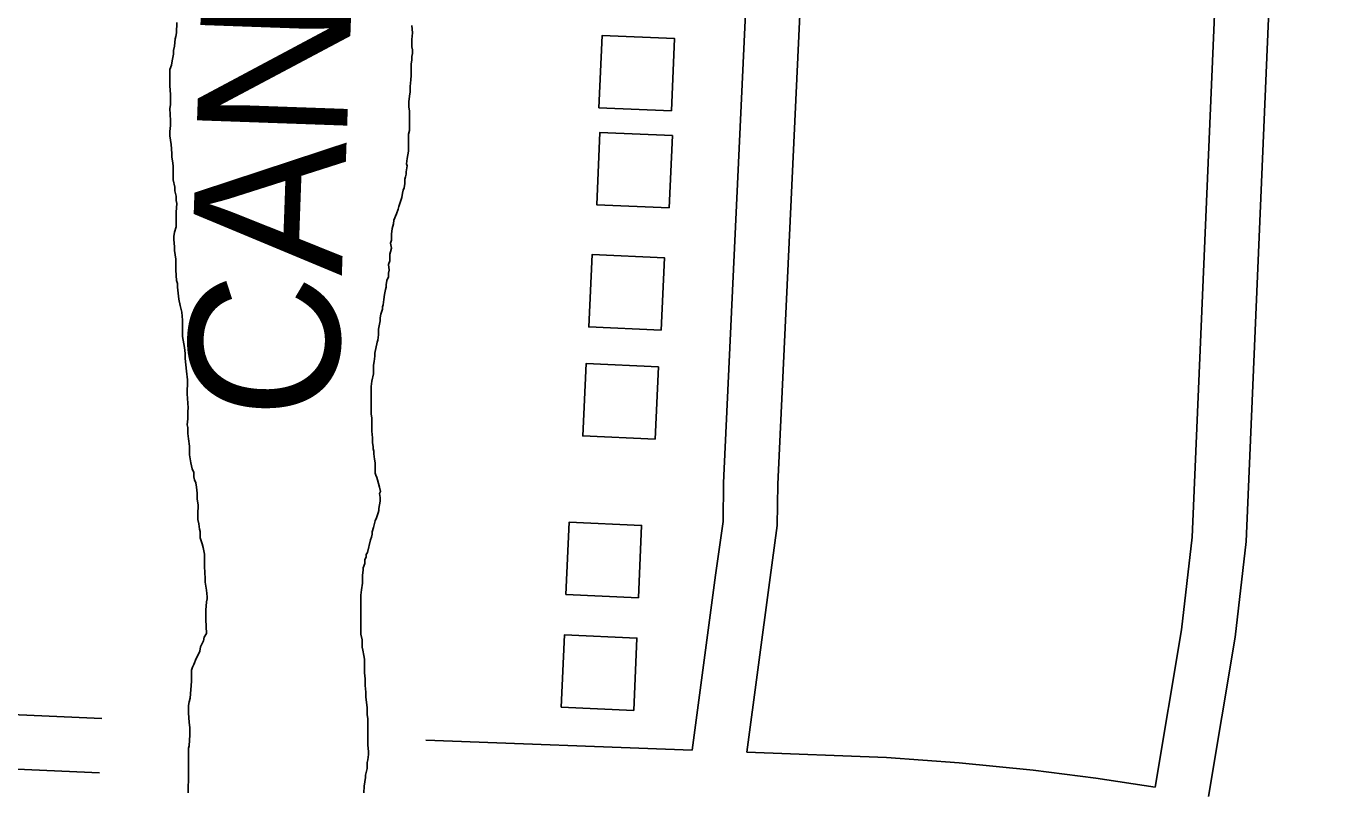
# Model space of a CAD drawing. Extents: x 3683402 to 3721514, y 487807 to 513565.
# Drawn here: x 3698417 to 3699136, y 507452 to 507874 of the extents above; entities that cross this region are included whole.
import ezdxf

# ---------------------------------------------------------------- set-up
doc = ezdxf.new("R2010")
doc.units = 0
for name, color, linetype in [('V-BLDG-OTLN', 7, 'Continuous'), ('V-RIVR-IDEN', 7, 'Continuous'), ('V-ROAD-CNTR', 7, 'Continuous'), ('V-TOPO-SHOR', 7, 'Continuous')]:
    doc.layers.add(name, color=color, linetype=linetype)

msp = doc.modelspace()

# ---------------------------------------------------------------- linework, layer by layer
at = {"layer": 'V-BLDG-OTLN'}
for points in [[(3698773.02, 507827.21), (3698774.83, 507867.16), (3698734.87, 507868.98), (3698733.06, 507829.02)], [(3698771.76, 507773.61), (3698773.57, 507813.56), (3698733.61, 507815.38), (3698731.8, 507775.42)], [(3698767.39, 507706.14), (3698769.2, 507746.09), (3698729.24, 507747.91), (3698727.43, 507707.95)], [(3698764.08, 507645.86), (3698765.89, 507685.81), (3698725.93, 507687.63), (3698724.12, 507647.67)], [(3698754.79, 507558.33), (3698756.6, 507598.29), (3698716.65, 507600.1), (3698714.83, 507560.14)], [(3698752.21, 507496.05), (3698754.02, 507536.01), (3698714.06, 507537.83), (3698712.25, 507497.87)]]:
    msp.add_lwpolyline(points, close=True, dxfattribs=at)
at = {"layer": 'V-ROAD-CNTR'}
for points in [[(3698886.57, 509430.09), (3698801.77, 507621.85), (3698801.57, 507600.45), (3698797.43, 507570.87), (3698784.59, 507474.11)], [(3698916.54, 509428.78), (3698831.76, 507621), (3698831.55, 507598.22), (3698827.15, 507566.82), (3698814.71, 507472.99)], [(3699138.72, 509419.08), (3699060.63, 507591.81), (3699054.77, 507540.66), (3699040.21, 507453.58)], [(3699135.73, 508646.37), (3699090.56, 507589.46), (3699084.49, 507536.48), (3699069.78, 507448.48)], [(3698458.4, 507491.65), (3697168.06, 507548.87)], [(3698457.07, 507461.68), (3697166.73, 507518.9)], [(3698637.35, 507479.55), (3698784.59, 507474.11)], [(3698814.71, 507472.99), (3698891.95, 507470.14), (3698932.01, 507467.17), (3698972.91, 507463), (3699007.55, 507458.56), (3699040.21, 507453.58)]]:
    msp.add_lwpolyline(points, dxfattribs=at)
at = {"layer": 'V-TOPO-SHOR'}
for points in [[(3698499.46, 507771.25), (3698499.88, 507776.12), (3698499.48, 507777.74), (3698499.48, 507778.96), (3698499.49, 507780.18), (3698498.69, 507783.02), (3698498.69, 507785.05), (3698497.89, 507789.11), (3698497.9, 507791.55), (3698497.91, 507793.99), (3698497.92, 507796.83), (3698497.52, 507799.67), (3698497.12, 507801.71), (3698497.13, 507803.73), (3698496.73, 507808.61), (3698495.94, 507813.48), (3698495.94, 507814.7), (3698495.94, 507815.92), (3698496.36, 507819.17), (3698496.37, 507822.01), (3698495.98, 507828.51), (3698496.4, 507830.54), (3698496.4, 507833.38), (3698496.41, 507836.22), (3698496.02, 507841.1), (3698496.03, 507845.16), (3698496.05, 507850.03), (3698496.87, 507852.46), (3698497.28, 507854.9), (3698498.1, 507858.55), (3698498.11, 507860.58), (3698498.52, 507863.01), (3698498.94, 507867.07), (3698499.35, 507868.29), (3698499.76, 507870.32), (3698499.78, 507876)], [(3698496.02, 507841.1), (3698496.03, 507845.16), (3698496.05, 507850.03), (3698496.87, 507852.46), (3698497.28, 507854.9), (3698498.1, 507858.55), (3698498.11, 507860.58), (3698498.52, 507863.01), (3698498.94, 507867.07), (3698499.35, 507868.29), (3698499.76, 507870.32), (3698499.78, 507876)], [(3698629.71, 507874.39), (3698630.1, 507870.33), (3698629.69, 507866.67), (3698629.68, 507864.24), (3698629.67, 507862.61), (3698630.07, 507860.99), (3698630.07, 507858.96), (3698629.66, 507857.34), (3698629.65, 507855.31), (3698629.24, 507853.28), (3698629.23, 507851.65), (3698629.22, 507846.78), (3698629.21, 507844.35), (3698628.8, 507840.69), (3698628.79, 507839.47), (3698628.79, 507837.85), (3698628.37, 507835.41), (3698627.96, 507832.17), (3698627.95, 507830.54), (3698627.95, 507829.33), (3698628.35, 507827.29), (3698628.34, 507826.08), (3698628.33, 507823.23), (3698628.33, 507821.61), (3698628.32, 507819.17), (3698628.32, 507817.95), (3698628.31, 507816.33), (3698627.9, 507814.3), (3698627.89, 507810.24), (3698627.88, 507806.59), (3698627.87, 507804.96), (3698627.05, 507800.91), (3698626.64, 507798.06), (3698627.04, 507796.84), (3698626.62, 507793.6), (3698626.62, 507792.38), (3698626.21, 507790.76), (3698625.8, 507789.54), (3698625.79, 507787.1), (3698625.38, 507784.67), (3698624.97, 507783.45), (3698624.55, 507781.83), (3698624.14, 507779.39), (3698623.32, 507776.55), (3698622.5, 507774.52), (3698622.09, 507772.9), (3698621.27, 507770.47), (3698619.64, 507766.82), (3698619.63, 507764.79), (3698618.81, 507762.36), (3698618.4, 507759.11), (3698618.39, 507757.89), (3698618.39, 507755.86), (3698617.97, 507754.24), (3698618.37, 507751.39), (3698617.96, 507749.36), (3698617.55, 507748.15), (3698617.55, 507746.93), (3698617.54, 507744.49), (3698616.72, 507742.47), (3698617.12, 507739.22), (3698616.71, 507737.59), (3698616.7, 507735.56), (3698615.88, 507733.54), (3698615.47, 507731.1), (3698615.46, 507729.88), (3698615.06, 507728.67), (3698614.64, 507725.83), (3698614.23, 507722.98), (3698613.81, 507720.14), (3698613.4, 507718.92), (3698613.4, 507717.71), (3698612.58, 507714.87), (3698612.16, 507712.84), (3698612.16, 507711.22), (3698611.33, 507706.75), (3698611.32, 507703.5), (3698610.91, 507700.66), (3698610.5, 507699.45), (3698609.26, 507693.36), (3698609.26, 507691.73), (3698608.84, 507688.89), (3698608.43, 507686.86), (3698608.42, 507684.83), (3698608.42, 507681.99), (3698607.59, 507677.93), (3698607.18, 507675.09), (3698607.17, 507673.06), (3698607.16, 507669.41), (3698607.15, 507666.97), (3698607.15, 507665.75), (3698607.14, 507662.1), (3698607.13, 507659.66), (3698607.53, 507657.63), (3698607.52, 507655.6), (3698607.51, 507650.32), (3698607.9, 507646.67), (3698607.9, 507645.45), (3698607.89, 507643.83)], [(3698629.71, 507874.39), (3698630.1, 507870.33), (3698629.69, 507866.67), (3698629.68, 507864.24), (3698629.67, 507862.61), (3698630.07, 507860.99), (3698630.07, 507858.96), (3698629.66, 507857.34), (3698629.65, 507855.31), (3698629.24, 507853.28), (3698629.23, 507851.65), (3698629.22, 507846.78), (3698629.21, 507844.35), (3698628.8, 507840.69), (3698628.79, 507839.47), (3698628.79, 507837.85), (3698628.37, 507835.41), (3698627.96, 507832.17), (3698627.95, 507830.54), (3698627.95, 507829.33), (3698628.35, 507827.29), (3698628.34, 507826.08), (3698628.33, 507823.23), (3698628.33, 507821.61), (3698628.32, 507819.17), (3698628.32, 507817.95), (3698628.31, 507816.33), (3698627.9, 507814.3), (3698627.89, 507810.24), (3698627.88, 507806.59), (3698627.87, 507804.96), (3698627.05, 507800.91), (3698626.64, 507798.06), (3698627.04, 507796.84), (3698626.62, 507793.6), (3698626.62, 507792.38), (3698626.21, 507790.76), (3698625.8, 507789.54), (3698625.79, 507787.1), (3698625.38, 507784.67), (3698624.97, 507783.45), (3698624.55, 507781.83), (3698624.14, 507779.39), (3698623.32, 507776.55), (3698622.5, 507774.52), (3698622.09, 507772.9), (3698621.27, 507770.47), (3698619.64, 507766.82), (3698619.63, 507764.79), (3698618.81, 507762.36), (3698618.4, 507759.11), (3698618.39, 507757.89), (3698618.39, 507755.86), (3698617.97, 507754.24), (3698618.37, 507751.39), (3698617.96, 507749.36), (3698617.55, 507748.15), (3698617.55, 507746.93), (3698617.54, 507744.49), (3698616.72, 507742.47), (3698617.12, 507739.22), (3698616.71, 507737.59), (3698616.7, 507735.56), (3698615.88, 507733.54), (3698615.47, 507731.1), (3698615.46, 507729.88), (3698615.06, 507728.67), (3698614.64, 507725.83), (3698614.23, 507722.98)], [(3698516.21, 507538.53), (3698515.83, 507546.25), (3698515.85, 507551.53), (3698516.27, 507555.99), (3698516.68, 507557.62), (3698516.68, 507558.83), (3698516.29, 507562.49), (3698515.49, 507566.96), (3698515.5, 507568.99), (3698515.11, 507575.48), (3698515.11, 507576.7), (3698515.12, 507577.92), (3698515.12, 507579.95), (3698515.13, 507582.39), (3698514.33, 507586.05), (3698513.93, 507588.08), (3698512.72, 507591.33), (3698512.73, 507593.77), (3698512.73, 507594.98), (3698512.33, 507596.2), (3698511.93, 507599.05), (3698511.53, 507601.48), (3698511.54, 507603.11), (3698511.54, 507604.33), (3698511.56, 507609.6), (3698511.16, 507612.85), (3698511.17, 507614.48), (3698511.17, 507616.1), (3698510.78, 507619.35), (3698510.38, 507621.79), (3698509.57, 507623.42), (3698509.17, 507625.04), (3698509.18, 507627.48), (3698508.37, 507629.51), (3698507.57, 507632.76), (3698506.77, 507637.23), (3698506.78, 507640.07), (3698506.78, 507642.1), (3698506.39, 507646.16), (3698505.99, 507649.01), (3698506, 507652.26), (3698505.6, 507653.88), (3698506.02, 507657.13), (3698506.03, 507661.19), (3698506.04, 507663.22), (3698505.66, 507670.93), (3698505.66, 507672.15), (3698505.66, 507673.37), (3698505.67, 507675.81), (3698505.68, 507678.65), (3698505.29, 507683.52), (3698504.5, 507690.43), (3698504.5, 507693.27), (3698504.11, 507696.52), (3698502.91, 507702.61), (3698502.93, 507708.3), (3698502.93, 507709.52), (3698502.94, 507711.55), (3698502.54, 507716.01), (3698501.74, 507719.67), (3698500.94, 507723.33), (3698500.15, 507729.83), (3698500.16, 507731.86), (3698499.75, 507733.48), (3698499.36, 507739.17), (3698499.38, 507743.63), (3698499.39, 507745.26), (3698498.59, 507750.13), (3698498.59, 507752.16), (3698498.2, 507756.23), (3698498.2, 507757.85), (3698498.62, 507760.29), (3698499.44, 507763.12), (3698499.44, 507765.16), (3698499.45, 507766.37), (3698499.46, 507768.81), (3698499.46, 507771.25), (3698499.88, 507776.12), (3698499.48, 507777.74), (3698499.48, 507778.96), (3698499.49, 507780.18), (3698498.69, 507783.02), (3698498.69, 507785.05), (3698497.89, 507789.11), (3698497.9, 507791.55), (3698497.91, 507793.99), (3698497.92, 507796.83), (3698497.52, 507799.67), (3698497.12, 507801.71), (3698497.13, 507803.73), (3698496.73, 507808.61), (3698495.94, 507813.48), (3698495.94, 507814.7), (3698495.94, 507815.92), (3698496.36, 507819.17), (3698496.37, 507822.01), (3698495.98, 507828.51), (3698496.4, 507830.54), (3698496.4, 507833.38), (3698496.41, 507836.22), (3698496.02, 507841.1)], [(3698506.27, 507471.57), (3698506.28, 507475.22), (3698506.69, 507476.44), (3698507.11, 507482.53), (3698507.12, 507484.56), (3698507.12, 507486.59), (3698506.73, 507489.43), (3698506.34, 507494.71), (3698506.35, 507497.15), (3698506.35, 507498.77), (3698506.76, 507500.8), (3698507.17, 507502.83), (3698508.02, 507512.17), (3698508.02, 507513.79), (3698508.02, 507515.82), (3698508.03, 507518.26), (3698508.44, 507519.88), (3698509.26, 507521.5), (3698510.49, 507524.74), (3698511.71, 507526.77), (3698512.53, 507528.8), (3698512.95, 507531.23), (3698514.58, 507534.48), (3698514.99, 507536.51), (3698516.21, 507538.53), (3698515.83, 507546.25), (3698515.85, 507551.53), (3698516.27, 507555.99), (3698516.68, 507557.62), (3698516.68, 507558.83), (3698516.29, 507562.49), (3698515.49, 507566.96), (3698515.5, 507568.99), (3698515.11, 507575.48), (3698515.11, 507576.7), (3698515.12, 507577.92), (3698515.12, 507579.95), (3698515.13, 507582.39), (3698514.33, 507586.05), (3698513.93, 507588.08), (3698512.72, 507591.33), (3698512.73, 507593.77), (3698512.73, 507594.98), (3698512.33, 507596.2), (3698511.93, 507599.05), (3698511.53, 507601.48), (3698511.54, 507603.11), (3698511.54, 507604.33), (3698511.56, 507609.6), (3698511.16, 507612.85), (3698511.17, 507614.48), (3698511.17, 507616.1), (3698510.78, 507619.35), (3698510.38, 507621.79), (3698509.57, 507623.42), (3698509.17, 507625.04), (3698509.18, 507627.48), (3698508.37, 507629.51), (3698507.57, 507632.76), (3698506.77, 507637.23), (3698506.78, 507640.07), (3698506.78, 507642.1), (3698506.39, 507646.16), (3698505.99, 507649.01), (3698506, 507652.26), (3698505.6, 507653.88), (3698506.02, 507657.13), (3698506.03, 507661.19), (3698506.04, 507663.22), (3698505.66, 507670.93), (3698505.66, 507672.15), (3698505.66, 507673.37), (3698505.67, 507675.81), (3698505.68, 507678.65), (3698505.29, 507683.52), (3698504.5, 507690.43), (3698504.5, 507693.27), (3698504.11, 507696.52), (3698502.91, 507702.61), (3698502.93, 507708.3), (3698502.93, 507709.52), (3698502.94, 507711.55), (3698502.54, 507716.01), (3698501.74, 507719.67), (3698500.94, 507723.33), (3698500.15, 507729.83), (3698500.16, 507731.86), (3698499.75, 507733.48), (3698499.36, 507739.17), (3698499.38, 507743.63), (3698499.39, 507745.26), (3698498.59, 507750.13), (3698498.59, 507752.16), (3698498.2, 507756.23), (3698498.2, 507757.85), (3698498.62, 507760.29), (3698499.44, 507763.12), (3698499.44, 507765.16), (3698499.45, 507766.37), (3698499.46, 507768.81), (3698499.46, 507771.25)], [(3698614.23, 507722.98), (3698613.81, 507720.14), (3698613.4, 507718.92), (3698613.4, 507717.71), (3698612.58, 507714.87), (3698612.16, 507712.84), (3698612.16, 507711.22), (3698611.33, 507706.75), (3698611.32, 507703.5), (3698610.91, 507700.66), (3698610.5, 507699.45), (3698609.26, 507693.36), (3698609.26, 507691.73), (3698608.84, 507688.89), (3698608.43, 507686.86), (3698608.42, 507684.83), (3698608.42, 507681.99), (3698607.59, 507677.93), (3698607.18, 507675.09), (3698607.17, 507673.06), (3698607.16, 507669.41), (3698607.15, 507666.97), (3698607.15, 507665.75), (3698607.14, 507662.1), (3698607.13, 507659.66), (3698607.53, 507657.63), (3698607.52, 507655.6), (3698607.51, 507650.32), (3698607.9, 507646.67), (3698607.9, 507645.45), (3698607.89, 507643.83), (3698608.29, 507641.79), (3698608.29, 507640.58), (3698608.69, 507639.36), (3698608.69, 507637.73), (3698609.09, 507634.89), (3698609.48, 507632.86), (3698609.48, 507630.42), (3698609.47, 507628.8), (3698609.47, 507627.17), (3698609.87, 507625.95), (3698610.27, 507624.73), (3698610.68, 507623.51), (3698611.88, 507619.45), (3698612.28, 507617.01), (3698611.87, 507615.8), (3698612.27, 507613.77), (3698612.26, 507611.73), (3698611.85, 507609.71), (3698611.44, 507607.68), (3698611.44, 507606.46), (3698611.02, 507605.24), (3698610.61, 507603.62), (3698610.2, 507602.4), (3698609.39, 507600.78), (3698608.57, 507597.13), (3698607.74, 507594.7), (3698607.74, 507593.48), (3698607.33, 507591.85), (3698606.92, 507590.23), (3698605.27, 507583.33), (3698604.46, 507582.12), (3698604.46, 507580.9), (3698603.64, 507579.28), (3698603.63, 507577.25), (3698602.81, 507574.81), (3698602.81, 507573.6), (3698602.39, 507570.76), (3698602.39, 507568.73), (3698602.38, 507566.29), (3698601.96, 507562.63), (3698601.55, 507559.79), (3698601.54, 507556.95), (3698601.53, 507553.7), (3698601.52, 507551.67), (3698601.51, 507548.02), (3698601.51, 507545.99), (3698601.5, 507543.15), (3698601.49, 507541.12), (3698601.48, 507538.27), (3698602.28, 507535.02), (3698602.28, 507533.4), (3698602.27, 507530.96), (3698602.67, 507529.34), (3698603.07, 507526.49), (3698603.47, 507524.46), (3698603.46, 507521.62), (3698603.46, 507519.59), (3698603.45, 507518.37), (3698603.45, 507516.75), (3698603.84, 507513.5), (3698603.83, 507509.85), (3698604.23, 507506.19), (3698604.22, 507504.97), (3698604.22, 507503.35), (3698605.01, 507497.66), (3698605.01, 507495.22), (3698605, 507493.6), (3698605.4, 507491.57), (3698605.39, 507487.51), (3698605.39, 507486.29)], [(3698607.89, 507643.83), (3698608.29, 507641.79), (3698608.29, 507640.58), (3698608.69, 507639.36), (3698608.69, 507637.73), (3698609.09, 507634.89), (3698609.48, 507632.86), (3698609.48, 507630.42), (3698609.47, 507628.8), (3698609.47, 507627.17), (3698609.87, 507625.95), (3698610.27, 507624.73), (3698610.68, 507623.51), (3698611.88, 507619.45), (3698612.28, 507617.01), (3698611.87, 507615.8), (3698612.27, 507613.77), (3698612.26, 507611.73), (3698611.85, 507609.71), (3698611.44, 507607.68), (3698611.44, 507606.46), (3698611.02, 507605.24), (3698610.61, 507603.62), (3698610.2, 507602.4), (3698609.39, 507600.78), (3698608.57, 507597.13), (3698607.74, 507594.7), (3698607.74, 507593.48), (3698607.33, 507591.85), (3698606.92, 507590.23), (3698605.27, 507583.33), (3698604.46, 507582.12), (3698604.46, 507580.9), (3698603.64, 507579.28), (3698603.63, 507577.25), (3698602.81, 507574.81), (3698602.81, 507573.6), (3698602.39, 507570.76), (3698602.39, 507568.73), (3698602.38, 507566.29), (3698601.96, 507562.63), (3698601.55, 507559.79), (3698601.54, 507556.95), (3698601.53, 507553.7), (3698601.52, 507551.67), (3698601.51, 507548.02), (3698601.51, 507545.99), (3698601.5, 507543.15), (3698601.49, 507541.12), (3698601.48, 507538.27), (3698602.28, 507535.02), (3698602.28, 507533.4), (3698602.27, 507530.96), (3698602.67, 507529.34), (3698603.07, 507526.49), (3698603.47, 507524.46), (3698603.46, 507521.62), (3698603.46, 507519.59), (3698603.45, 507518.37), (3698603.45, 507516.75), (3698603.84, 507513.5), (3698603.83, 507509.85), (3698604.23, 507506.19), (3698604.22, 507504.97), (3698604.22, 507503.35), (3698605.01, 507497.66), (3698605.01, 507495.22), (3698605, 507493.6), (3698605.4, 507491.57), (3698605.39, 507487.51), (3698605.39, 507486.29), (3698605.38, 507483.45), (3698605.37, 507482.23), (3698605.37, 507479.39), (3698605.36, 507476.95), (3698605.75, 507473.29), (3698605.75, 507471.67), (3698605.33, 507468.83), (3698604.92, 507467.21), (3698604.91, 507463.96), (3698604.09, 507460.31), (3698604.08, 507459.09), (3698603.26, 507454.22), (3698603.25, 507450.56)], [(3698506.2, 507450.45), (3698506.21, 507452.08), (3698506.21, 507454.11), (3698506.22, 507457.36), (3698506.24, 507461.82), (3698506.24, 507463.04), (3698506.25, 507465.48), (3698506.26, 507467.91), (3698506.27, 507471.57), (3698506.28, 507475.22), (3698506.69, 507476.44), (3698507.11, 507482.53), (3698507.12, 507484.56), (3698507.12, 507486.59), (3698506.73, 507489.43), (3698506.34, 507494.71), (3698506.35, 507497.15), (3698506.35, 507498.77), (3698506.76, 507500.8), (3698507.17, 507502.83), (3698508.02, 507512.17), (3698508.02, 507513.79), (3698508.02, 507515.82), (3698508.03, 507518.26), (3698508.44, 507519.88), (3698509.26, 507521.5), (3698510.49, 507524.74), (3698511.71, 507526.77), (3698512.53, 507528.8), (3698512.95, 507531.23), (3698514.58, 507534.48), (3698514.99, 507536.51), (3698516.21, 507538.53)], [(3698605.39, 507486.29), (3698605.38, 507483.45), (3698605.37, 507482.23), (3698605.37, 507479.39), (3698605.36, 507476.95), (3698605.75, 507473.29), (3698605.75, 507471.67), (3698605.33, 507468.83), (3698604.92, 507467.21), (3698604.91, 507463.96), (3698604.09, 507460.31), (3698604.08, 507459.09), (3698603.26, 507454.22), (3698603.25, 507450.56)], [(3698506.2, 507450.45), (3698506.21, 507452.08), (3698506.21, 507454.11), (3698506.22, 507457.36), (3698506.24, 507461.82), (3698506.24, 507463.04), (3698506.25, 507465.48), (3698506.26, 507467.91), (3698506.27, 507471.57)]]:
    msp.add_lwpolyline(points, dxfattribs=at)

# ---------------------------------------------------------------- texts
at = {"layer": 'V-RIVR-IDEN'}
msp.add_text('CANAL', height=83, rotation=87.96454, dxfattribs=at).set_placement((3698588.16, 507655.91))

doc.saveas('drawing.dxf')
